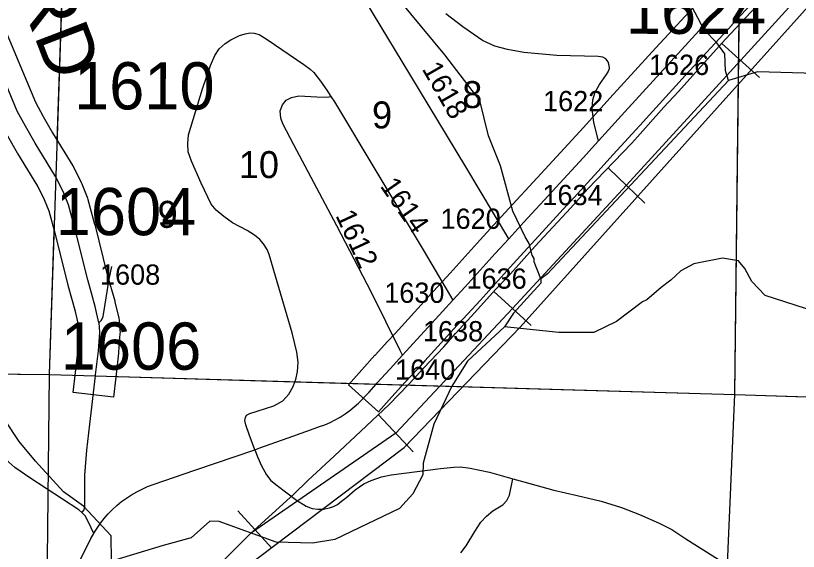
# Model space of a CAD drawing. Extents: x -132.8 to -73.3, y -60 to -26.
# Drawn here: x -119.904 to -118.744, y -47.631 to -46.837 of the extents above; entities that cross this region are included whole.
import ezdxf

# ---------------------------------------------------------------- set-up
doc = ezdxf.new("R2010")
doc.units = 0
for name, color, linetype in [('tdCoCityStreetMajor', 7, 'Continuous'), ('tdCoCityStreetMinor', 7, 'Continuous'), ('tdCoCorpBndry', 7, 'Continuous'), ('tdCoHydroRiver', 7, 'Continuous'), ('tdCoRRCL', 7, 'Continuous'), ('tdCoSecRdNmbr', 7, 'Continuous'), ('tdCoSecRdTxt', 7, 'Continuous'), ('tdCoSecRteBand', 7, 'Continuous'), ('tdCoSecRteCL', 7, 'Continuous'), ('tdCoSectLine', 7, 'Continuous'), ('tdCoSectLinePart', 7, 'Continuous'), ('tdCoSurfAsphalt', 7, 'Continuous'), ('tdCoSurfAsphaltUnbanded', 7, 'Continuous'), ('tdCoSurfBitum', 7, 'Continuous'), ('tdCoSurfBitumUnbanded', 7, 'Continuous'), ('tdCoSurfGravelUnbanded', 7, 'Continuous')]:
    doc.layers.add(name, color=color, linetype=linetype)

msp = doc.modelspace()

# ---------------------------------------------------------------- linework, layer by layer
at = {"layer": 'tdCoCityStreetMajor'}
for points in [[(-119.8064, -47.5735), (-119.8109, -47.5691), (-119.8834, -47.522), (-119.9056, -47.5067), (-119.919, -47.4948), (-119.9286, -47.482), (-119.9419, -47.4566), (-119.9555, -47.432), (-119.9757, -47.3881), (-119.9837, -47.367)], [(-119.8064, -47.5735), (-119.8052, -47.5723), (-119.8027, -47.5691), (-119.8018, -47.5637), (-119.8018, -47.5178), (-119.799, -47.4811), (-119.7944, -47.4426), (-119.7861, -47.3708), (-119.7859, -47.3692)], [(-119.5497, -47.4802), (-119.5582, -47.4578), (-119.5634, -47.4435), (-119.5649, -47.4369), (-119.5639, -47.4324), (-119.5621, -47.429), (-119.5575, -47.4265), (-119.5464, -47.4233), (-119.5217, -47.4152), (-119.5084, -47.4078), (-119.4997, -47.3979), (-119.4931, -47.3868), (-119.4904, -47.3795), (-119.4899, -47.3782)], [(-119.5497, -47.4802), (-119.5423, -47.4777), (-119.4935, -47.4602), (-119.4622, -47.4486), (-119.454, -47.4461), (-119.4461, -47.4432), (-119.4383, -47.4398), (-119.4307, -47.436), (-119.4233, -47.4318), (-119.4161, -47.4271), (-119.4093, -47.4221), (-119.4027, -47.4168), (-119.3964, -47.4111), (-119.3806, -47.3948), (-119.37, -47.3831)], [(-119.7887, -47.6043), (-119.7886, -47.604), (-119.7838, -47.5964), (-119.7787, -47.5891), (-119.7731, -47.582), (-119.7672, -47.5753), (-119.761, -47.5689), (-119.7544, -47.5629), (-119.7474, -47.5572), (-119.7402, -47.5519), (-119.7327, -47.547), (-119.725, -47.5425), (-119.717, -47.5385), (-119.7088, -47.5349), (-119.7004, -47.5317), (-119.6387, -47.5105), (-119.5497, -47.4802)], [(-119.5497, -47.4802), (-119.5454, -47.4919), (-119.5402, -47.5042), (-119.5328, -47.5173), (-119.5261, -47.5259), (-119.517, -47.5335), (-119.4879, -47.5552), (-119.4739, -47.5641), (-119.465, -47.5671), (-119.4563, -47.5683), (-119.448, -47.5681), (-119.4391, -47.5666), (-119.4332, -47.5644), (-119.4275, -47.5612), (-119.4216, -47.5567), (-119.4137, -47.5506), (-119.4011, -47.5395), (-119.3885, -47.5308), (-119.3777, -47.5259), (-119.3621, -47.5205), (-119.3478, -47.5175), (-119.2748, -47.5081), (-119.2549, -47.5059), (-119.245, -47.5054), (-119.2309, -47.5076), (-119.2021, -47.5136), (-119.1677, -47.5232), (-119.1513, -47.5279), (-119.1067, -47.5402), (-119.0721, -47.5481), (-119.0366, -47.5565), (-119.0063, -47.5658), (-118.9797, -47.5762), (-118.9508, -47.589), (-118.9321, -47.5986), (-118.9111, -47.6122), (-118.8576, -47.6457)], [(-119.7887, -47.6043), (-119.7964, -47.5878), (-119.8016, -47.5782), (-119.8064, -47.5735)], [(-119.8639, -47.7549), (-119.7929, -47.6119), (-119.7887, -47.6043)]]:
    msp.add_lwpolyline(points, dxfattribs=at)
at = {"layer": 'tdCoCityStreetMinor'}
msp.add_lwpolyline([(-119.2448, -47.6329), (-119.2366, -47.6225), (-119.2236, -47.6013), (-119.2149, -47.5878), (-119.2065, -47.5786), (-119.1972, -47.5708), (-119.1824, -47.5619), (-119.1762, -47.5557), (-119.1723, -47.5476), (-119.1677, -47.5232)], dxfattribs=at)
at = {"layer": 'tdCoCorpBndry'}
msp.add_lwpolyline([(-119.9835, -47.3675), (-119.8541, -47.3689), (-119.7861, -47.3708), (-119.4904, -47.3795), (-119.3705, -47.383), (-118.8382, -47.3987), (-118.3562, -47.4141)], dxfattribs=at)
at = {"layer": 'tdCoHydroRiver'}
for points in [[(-118.848, -46.9334), (-118.8523, -46.9191), (-118.8532, -46.8938), (-118.8654, -46.8777), (-118.8838, -46.8583), (-118.9019, -46.8247), (-118.9098, -46.7661), (-118.9156, -46.6886), (-118.9147, -46.6571), (-118.922, -46.6332), (-118.925, -46.6284), (-118.9291, -46.6046), (-118.9351, -46.595), (-118.941, -46.5775), (-118.9671, -46.55), (-119.0462, -46.5005), (-119.0831, -46.4632), (-119.0891, -46.4504), (-119.093, -46.4203), (-119.0874, -46.3874), (-119.0992, -46.3586), (-119.1238, -46.3312), (-119.1949, -46.2756), (-119.2146, -46.2451)], [(-118.2566, -46.6591), (-118.3906, -46.8858), (-118.4165, -46.9119), (-118.4599, -46.9407), (-118.5219, -46.958), (-118.5772, -46.9596), (-118.6587, -46.9385), (-118.7356, -46.9222), (-118.805, -46.9204), (-118.848, -46.9334)], [(-119.1258, -47.2272), (-119.1361, -47.2017), (-119.136, -47.197), (-119.139, -47.1922), (-119.1433, -47.1747), (-119.1494, -47.1651), (-119.1673, -47.1267), (-119.186, -47.0599), (-119.2037, -47.0153), (-119.2165, -46.9629), (-119.2684, -46.8952), (-119.3356, -46.8145)], [(-118.848, -46.9334), (-119.1161, -47.2196), (-119.1258, -47.2272)], [(-118.5657, -47.6462), (-118.5637, -47.5122), (-118.5765, -47.4598), (-118.5885, -47.439), (-118.6192, -47.4066), (-118.6393, -47.3918), (-118.6608, -47.3692), (-118.6847, -47.3165), (-118.7183, -47.2761), (-118.7934, -47.252), (-118.8134, -47.2309), (-118.8239, -47.2117), (-118.8331, -47.2004), (-118.8566, -47.1966), (-118.8995, -47.2049), (-118.9187, -47.2155), (-118.9333, -47.2293), (-118.9478, -47.2399), (-118.9688, -47.2583), (-118.9752, -47.2613), (-119.0138, -47.2902), (-119.0474, -47.3066), (-119.0995, -47.3068), (-119.1798, -47.2983)], [(-119.1258, -47.2272), (-119.1259, -47.2335), (-119.1666, -47.2782), (-119.1798, -47.2983)], [(-119.1798, -47.2983), (-119.2348, -47.3489), (-119.2579, -47.3861), (-119.2847, -47.4422), (-119.3004, -47.5002), (-119.3009, -47.5175), (-119.3158, -47.5455), (-119.3354, -47.5671), (-119.4313, -47.6134), (-119.4646, -47.6188), (-119.5182, -47.6173), (-119.6026, -47.5867), (-119.6168, -47.5863), (-119.6443, -47.6108), (-119.6857, -47.6223), (-119.7621, -47.6455)], [(-119.7621, -47.6455), (-119.7626, -47.6076), (-119.804, -47.5639), (-119.8335, -47.5426), (-119.8749, -47.4973), (-119.8993, -47.4682), (-119.9433, -47.4023)]]:
    msp.add_lwpolyline(points, dxfattribs=at)
at = {"layer": 'tdCoRRCL'}
for p, q in [((-118.8576, -46.8783), (-118.802, -46.9287)), ((-119.0259, -47.0633), (-118.9717, -47.1152)), ((-119.1958, -47.2459), (-119.1402, -47.2961)), ((-119.3665, -47.4285), (-119.3152, -47.4832)), ((-119.5749, -47.5707), (-119.5245, -47.6263))]:
    msp.add_line(p, q, dxfattribs=at)
for points in [[(-119.3286, -47.477), (-119.1567, -47.2985), (-118.5991, -46.6773), (-116.9349, -44.7677), (-116.8743, -44.6841)], [(-118.6614, -46.7183), (-118.8296, -46.903), (-118.9989, -47.0882), (-119.1678, -47.271), (-119.3407, -47.4557), (-119.5564, -47.6045), (-119.6104, -47.658)], [(-119.6104, -47.658), (-119.5564, -47.6045), (-119.4922, -47.5463), (-119.4715, -47.5259), (-119.4317, -47.4893), (-119.3927, -47.4528), (-119.3511, -47.4138), (-119.3215, -47.3832), (-119.2992, -47.3589), (-119.2697, -47.3276), (-119.2524, -47.3081), (-119.2237, -47.277), (-119.193, -47.2431), (-119.1747, -47.2242), (-119.1343, -47.1789), (-119.0814, -47.122), (-119.0565, -47.094), (-118.9918, -47.0265), (-118.9829, -47.0167), (-118.9437, -46.9728), (-118.9219, -46.9494), (-118.884, -46.9072), (-118.8522, -46.8721), (-118.8071, -46.8238)], [(-119.8623, -47.9275), (-119.7583, -47.8016), (-119.3286, -47.477)]]:
    msp.add_lwpolyline(points, dxfattribs=at)
at = {"layer": 'tdCoSecRteBand'}
for points in [[(-118.8155, -46.821), (-118.8428, -46.851), (-118.8429, -46.8511), (-118.8429, -46.8511), (-118.9114, -46.9253), (-118.9794, -46.9999), (-119.0186, -47.0431), (-119.0413, -47.068), (-119.0413, -47.068), (-119.0414, -47.0681), (-119.0872, -47.1181), (-119.0873, -47.1182), (-119.0873, -47.1182), (-119.1292, -47.1635), (-119.1514, -47.1878), (-119.1715, -47.2098), (-119.2158, -47.259), (-119.2159, -47.2591), (-119.2161, -47.2593), (-119.2342, -47.2789), (-119.2498, -47.2957), (-119.2978, -47.3484), (-119.2978, -47.3484), (-119.2978, -47.3485), (-119.309, -47.3607), (-119.3274, -47.3807), (-119.3467, -47.402), (-119.3668, -47.4242), (-119.4113, -47.3839), (-119.3911, -47.3617), (-119.3718, -47.3403), (-119.3717, -47.3403), (-119.3717, -47.3402), (-119.3533, -47.3201), (-119.3421, -47.308), (-119.294, -47.2552), (-119.294, -47.2551), (-119.2939, -47.255), (-119.2782, -47.2381), (-119.2602, -47.2187), (-119.216, -47.1695), (-119.2159, -47.1694), (-119.2158, -47.1693), (-119.1957, -47.1473), (-119.1734, -47.123), (-119.1734, -47.1229), (-119.1733, -47.1229), (-119.1314, -47.0775), (-119.0856, -47.0276), (-119.063, -47.0027), (-119.0238, -46.9596), (-119.0238, -46.9595), (-119.0238, -46.9595), (-118.9557, -46.8848), (-118.9556, -46.8847), (-118.9556, -46.8847), (-118.8871, -46.8105)], [(-119.9265, -46.8428), (-119.8748, -46.9656), (-119.8636, -46.9864), (-119.8497, -47.0106), (-119.8196, -47.0598), (-119.8189, -47.0609), (-119.8183, -47.062), (-119.8072, -47.0842), (-119.8067, -47.0853), (-119.8062, -47.0865), (-119.7983, -47.1062), (-119.7977, -47.1078), (-119.7972, -47.1095), (-119.7873, -47.146), (-119.7873, -47.1463), (-119.7872, -47.1466), (-119.7686, -47.2211), (-119.7576, -47.2599), (-119.7574, -47.2606), (-119.7572, -47.2612), (-119.7516, -47.2854), (-119.7516, -47.2857), (-119.751, -47.2879), (-119.7509, -47.2903), (-119.7499, -47.3038), (-119.7497, -47.306), (-119.7499, -47.3081), (-119.7519, -47.3358), (-119.7519, -47.3364), (-119.752, -47.3371), (-119.7561, -47.3727), (-119.7595, -47.4025), (-119.8191, -47.3956), (-119.8157, -47.3658), (-119.8117, -47.3308), (-119.8099, -47.306), (-119.8105, -47.297), (-119.8155, -47.2755), (-119.8264, -47.237), (-119.8266, -47.2365), (-119.8267, -47.2361), (-119.8453, -47.1614), (-119.8547, -47.1269), (-119.8615, -47.1099), (-119.8714, -47.09), (-119.9011, -47.0415), (-119.9013, -47.0412), (-119.9015, -47.0408), (-119.9158, -47.0159)]]:
    msp.add_lwpolyline(points, dxfattribs=at)
at = {"layer": 'tdCoSecRteCL'}
for points in [[(-119.0408, -47.0229), (-119.0016, -46.9797), (-118.9335, -46.905), (-118.865, -46.8308), (-118.8376, -46.8008), (-118.8309, -46.7934), (-118.8043, -46.7642), (-118.7471, -46.7018), (-118.6635, -46.6098), (-118.6359, -46.5785), (-118.6295, -46.5712)], [(-119.1735, -47.1676), (-119.2374, -47.061), (-119.32, -46.9239), (-119.374, -46.8351), (-119.3846, -46.8179), (-119.3898, -46.8115), (-119.3929, -46.8086), (-119.3959, -46.8058), (-119.4016, -46.8026), (-119.4078, -46.8016), (-119.4223, -46.8001), (-119.4376, -46.7982), (-119.4526, -46.7942), (-119.462, -46.7905), (-119.4711, -46.7838), (-119.483, -46.7745), (-119.4953, -46.7681), (-119.5067, -46.7649), (-119.5496, -46.758)], [(-119.0408, -47.0229), (-119.0477, -46.9957), (-119.0497, -46.9755), (-119.049, -46.9621), (-119.0457, -46.9508), (-119.0393, -46.9392), (-119.0285, -46.9244), (-119.0263, -46.9205), (-119.0243, -46.9155), (-119.0245, -46.9109), (-119.026, -46.9057), (-119.0295, -46.9012), (-119.0342, -46.8988), (-119.0411, -46.8975), (-119.1025, -46.8961), (-119.151, -46.8916), (-119.1755, -46.8874), (-119.1944, -46.8822), (-119.2127, -46.8739), (-119.2416, -46.8539), (-119.267, -46.8347)], [(-119.7809, -47.2922), (-119.7865, -47.268), (-119.7976, -47.2288), (-119.8163, -47.1539), (-119.8262, -47.1174), (-119.8341, -47.0976), (-119.8452, -47.0754), (-119.8755, -47.0259), (-119.8898, -47.001), (-119.9019, -46.9785), (-119.9542, -46.8545)], [(-119.4899, -47.3782), (-119.4891, -47.3762), (-119.4867, -47.3644), (-119.4857, -47.3508), (-119.4877, -47.3358), (-119.4946, -47.3071), (-119.5192, -47.2231), (-119.5288, -47.191), (-119.5318, -47.1838), (-119.5372, -47.1755), (-119.5424, -47.1688), (-119.5503, -47.1624), (-119.5614, -47.1557), (-119.5829, -47.1441), (-119.5959, -47.1348), (-119.6073, -47.1252), (-119.6144, -47.1165), (-119.6292, -47.0854), (-119.644, -47.0527), (-119.6485, -47.0388), (-119.6494, -47.0268), (-119.648, -47.0139), (-119.6275, -46.9456), (-119.6157, -46.9109), (-119.6092, -46.8963), (-119.6026, -46.8862), (-119.5937, -46.8783), (-119.5853, -46.8729), (-119.5727, -46.8667), (-119.5644, -46.8642), (-119.557, -46.8628), (-119.5508, -46.863), (-119.5436, -46.8652), (-119.5318, -46.8724), (-119.4773, -46.9094), (-119.4677, -46.9165), (-119.4623, -46.9215), (-119.4526, -46.9345), (-119.443, -46.9476), (-119.4372, -46.9568)], [(-119.3311, -47.3404), (-119.3347, -47.3334), (-119.3769, -47.2472), (-119.4285, -47.1488), (-119.4919, -47.0285), (-119.5084, -46.9977), (-119.5113, -46.9893), (-119.5123, -46.9782), (-119.5091, -46.9693), (-119.5037, -46.9626), (-119.4956, -46.9584), (-119.4847, -46.9562), (-119.4581, -46.9575), (-119.4433, -46.9582), (-119.4372, -46.9568)], [(-119.4372, -46.9568), (-119.4319, -46.9651), (-119.3693, -47.0697), (-119.299, -47.1866), (-119.2562, -47.2585)], [(-119.1735, -47.1676), (-119.1513, -47.1432), (-119.1093, -47.0979), (-119.0635, -47.0478), (-119.0408, -47.0229)], [(-119.2562, -47.2585), (-119.2381, -47.2389), (-119.1937, -47.1896), (-119.1735, -47.1676)], [(-119.7809, -47.2922), (-119.7773, -47.2883), (-119.7749, -47.2828), (-119.7657, -47.2276), (-119.762, -47.2086)], [(-119.3311, -47.3404), (-119.32, -47.3282), (-119.2719, -47.2754), (-119.2562, -47.2585)], [(-119.7859, -47.3692), (-119.7818, -47.3336), (-119.7798, -47.306), (-119.7808, -47.2924), (-119.7809, -47.2922)], [(-119.37, -47.3831), (-119.3689, -47.3818), (-119.3495, -47.3605), (-119.3311, -47.3404)]]:
    msp.add_lwpolyline(points, dxfattribs=at)
at = {"layer": 'tdCoSectLine'}
for points in [[(-119.8544, -47.3689), (-119.8208, -46.3675)], [(-118.8386, -47.3987), (-118.8266, -46.394)], [(-120.8439, -47.3585), (-119.8544, -47.3689)], [(-119.8652, -48.3731), (-119.8652, -48.3691), (-119.8544, -47.3689)], [(-119.8544, -47.3689), (-118.8386, -47.3987)], [(-118.882, -48.4035), (-118.8386, -47.3987)], [(-118.8386, -47.3987), (-117.8535, -47.4302)]]:
    msp.add_lwpolyline(points, dxfattribs=at)
at = {"layer": 'tdCoSectLinePart'}
for points in [[(-119.8428, -47.0225), (-119.8208, -46.3675)], [(-118.8386, -47.3971), (-118.8319, -46.8382)], [(-119.8544, -47.3685), (-119.8473, -47.1567)]]:
    msp.add_lwpolyline(points, dxfattribs=at)
at = {"layer": 'tdCoSurfAsphalt'}
msp.add_lwpolyline([(-119.3689, -47.3818), (-119.3495, -47.3605), (-119.3311, -47.3404), (-119.32, -47.3282), (-119.2719, -47.2754), (-119.2562, -47.2585), (-119.2381, -47.2389), (-119.1937, -47.1896), (-119.1735, -47.1676), (-119.1513, -47.1432), (-119.1093, -47.0979), (-119.0635, -47.0478), (-119.0408, -47.0229), (-119.0016, -46.9797), (-118.9335, -46.905), (-118.865, -46.8308), (-118.8376, -46.8008), (-118.8309, -46.7934), (-118.8043, -46.7642), (-118.7471, -46.7018), (-118.6635, -46.6098)], dxfattribs=at)
at = {"layer": 'tdCoSurfAsphaltUnbanded'}
msp.add_line((-119.37, -47.3831), (-119.3689, -47.3818), dxfattribs=at)
at = {"layer": 'tdCoSurfBitum'}
msp.add_lwpolyline([(-119.7859, -47.3692), (-119.7818, -47.3336), (-119.7798, -47.306), (-119.7808, -47.2924), (-119.7809, -47.2922), (-119.7865, -47.268), (-119.7976, -47.2288), (-119.8163, -47.1539), (-119.8262, -47.1174), (-119.8341, -47.0976), (-119.8452, -47.0754), (-119.8755, -47.0259), (-119.8898, -47.001), (-119.9019, -46.9785), (-119.9542, -46.8545)], dxfattribs=at)
at = {"layer": 'tdCoSurfBitumUnbanded'}
for points in [[(-119.1735, -47.1676), (-119.2374, -47.061), (-119.32, -46.9239), (-119.374, -46.8351), (-119.3846, -46.8179), (-119.3898, -46.8115), (-119.3929, -46.8086)], [(-119.4899, -47.3782), (-119.4891, -47.3762), (-119.4867, -47.3644), (-119.4857, -47.3508), (-119.4877, -47.3358), (-119.4946, -47.3071), (-119.5192, -47.2231), (-119.5288, -47.191), (-119.5318, -47.1838), (-119.5372, -47.1755), (-119.5424, -47.1688), (-119.5503, -47.1624), (-119.5614, -47.1557), (-119.5829, -47.1441), (-119.5959, -47.1348), (-119.6073, -47.1252), (-119.6144, -47.1165), (-119.6292, -47.0854), (-119.644, -47.0527), (-119.6485, -47.0388), (-119.6494, -47.0268), (-119.648, -47.0139), (-119.6275, -46.9456), (-119.6157, -46.9109), (-119.6092, -46.8963), (-119.6026, -46.8862), (-119.5937, -46.8783), (-119.5853, -46.8729), (-119.5727, -46.8667), (-119.5644, -46.8642), (-119.557, -46.8628), (-119.5508, -46.863), (-119.5436, -46.8652), (-119.5318, -46.8724), (-119.4773, -46.9094), (-119.4677, -46.9165), (-119.4623, -46.9215), (-119.4526, -46.9345), (-119.443, -46.9476), (-119.4372, -46.9568)], [(-119.3311, -47.3404), (-119.3347, -47.3334), (-119.3769, -47.2472), (-119.4285, -47.1488), (-119.4919, -47.0285), (-119.5084, -46.9977), (-119.5113, -46.9893), (-119.5123, -46.9782), (-119.5091, -46.9693), (-119.5037, -46.9626), (-119.4956, -46.9584), (-119.4847, -46.9562), (-119.4581, -46.9575), (-119.4433, -46.9582), (-119.4372, -46.9568)], [(-119.4372, -46.9568), (-119.4319, -46.9651), (-119.3693, -47.0697), (-119.299, -47.1866), (-119.2562, -47.2585)]]:
    msp.add_lwpolyline(points, dxfattribs=at)
at = {"layer": 'tdCoSurfGravelUnbanded'}
for points in [[(-119.0408, -47.0229), (-119.0477, -46.9957), (-119.0497, -46.9755), (-119.049, -46.9621), (-119.0457, -46.9508), (-119.0393, -46.9392), (-119.0285, -46.9244), (-119.0263, -46.9205), (-119.0243, -46.9155), (-119.0245, -46.9109), (-119.026, -46.9057), (-119.0295, -46.9012), (-119.0342, -46.8988), (-119.0411, -46.8975), (-119.1025, -46.8961), (-119.151, -46.8916), (-119.1755, -46.8874), (-119.1944, -46.8822), (-119.2127, -46.8739), (-119.2416, -46.8539), (-119.267, -46.8347)], [(-119.7809, -47.2922), (-119.7773, -47.2883), (-119.7749, -47.2828), (-119.7657, -47.2276), (-119.762, -47.2086)]]:
    msp.add_lwpolyline(points, dxfattribs=at)

# ---------------------------------------------------------------- texts
at = {"layer": 'tdCoSecRdNmbr'}
for s, height, rotation, p in [('1624', 0.07, 359.9107, (-119.0001, -46.8641)), ('1626', 0.03, 359.9107, (-118.9658, -46.925)), ('1610', 0.07, 359.9106, (-119.8178, -46.976)), ('1618', 0.03, 299.9109, (-119.3029, -46.916)), ('1622', 0.03, 359.9107, (-119.1228, -46.9787)), ('1614', 0.03, 304.9108, (-119.3652, -47.0897)), ('1604', 0.07, 359.9105, (-119.845, -47.1623)), ('1634', 0.03, 359.9107, (-119.1237, -47.1179)), ('1612', 0.03, 294.9108, (-119.4309, -47.1331)), ('1620', 0.03, 359.9107, (-119.2747, -47.153)), ('1608', 0.03, 359.9105, (-119.7794, -47.2357)), ('1636', 0.03, 359.9107, (-119.2362, -47.2416)), ('1630', 0.03, 359.9107, (-119.3581, -47.2626)), ('1606', 0.07, 359.9105, (-119.8375, -47.3615)), ('1638', 0.03, 359.9107, (-119.3007, -47.3196)), ('1640', 0.03, 359.9107, (-119.3421, -47.3765))]:
    msp.add_text(s, height=height, rotation=rotation, dxfattribs=at).set_placement(p)
at = {"layer": 'tdCoSecRdTxt'}
msp.add_text('PERRY RD', height=0.08, rotation=291, dxfattribs=at).set_placement((-120.048, -46.4226))
for s, p in [('8', (-119.2424, -46.9742)), ('9', (-119.3762, -47.0043)), ('10', (-119.5736, -47.0779)), ('9', (-119.694, -47.1516))]:
    msp.add_text(s, height=0.04, dxfattribs=at).set_placement(p)

doc.saveas('drawing.dxf')
